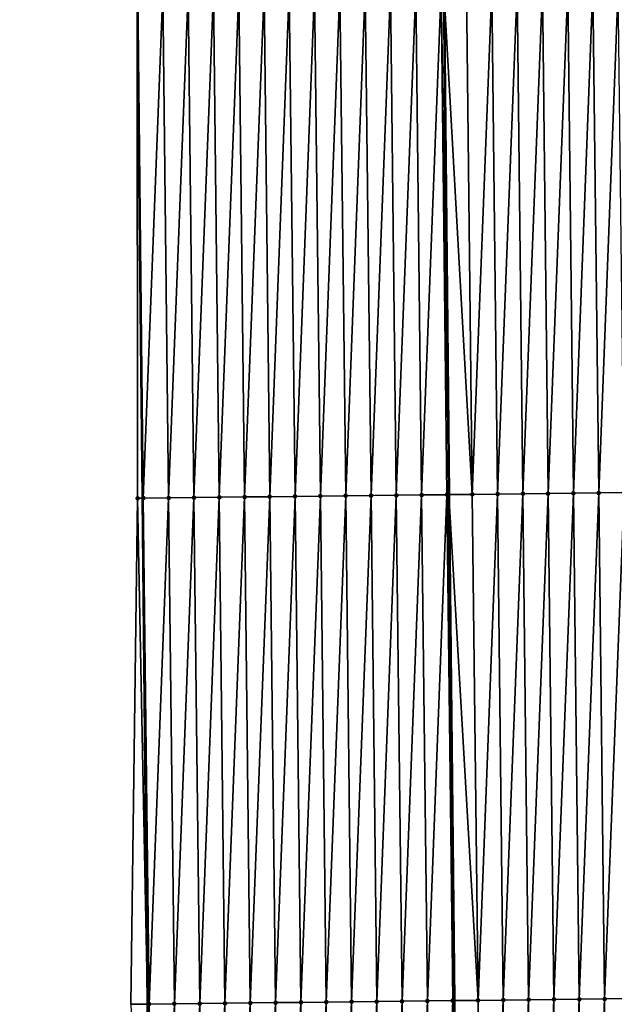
# Model space of a CAD drawing. Header units: feet. Extents: x 2007189 to 2022806, y 818621 to 837694.
# Tile 487 of 656: x 2011327 to 2011350, y 831207 to 831246. Entities that reach past the tile are written whole.
import ezdxf

# ---------------------------------------------------------------- set-up
doc = ezdxf.new("R2010")
doc.units = ezdxf.units.FT
doc.header["$MEASUREMENT"] = 0
for name, color, linetype, lineweight in [('EP_Travel Lane', 172, 'Continuous', 53), ('Road Shots', 141, 'Continuous', 100), ('Road X-Section', 40, 'Continuous', 13), ('STRIPING', 60, 'Continuous', 53)]:
    doc.layers.add(name, color=color, linetype=linetype, lineweight=lineweight)
doc.layers.add('I-77-MM17-21_SB-Surface-Border', color=7, linetype='Continuous')
doc.layers.add('I-77-MM17-21_SB-Surface-TIN', color=7, linetype='Continuous')

msp = doc.modelspace()

# ---------------------------------------------------------------- linework, layer by layer
at = {"layer": 'EP_Travel Lane'}
msp.add_polyline3d([(2011327.944297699, 831586.8183345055, 327.6661161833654), (2011328.126452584, 831566.8205162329, 327.9006960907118), (2011328.308612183, 831546.8221804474, 328.0845052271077), (2011328.490770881, 831526.8239435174, 328.2780125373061), (2011328.672935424, 831506.825064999, 328.4085765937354), (2011328.855096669, 831486.8265484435, 328.5746510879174), (2011329.037259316, 831466.8278780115, 328.7256295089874), (2011329.257153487, 831446.8234530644, 328.8685306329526), (2011329.487656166, 831426.8250284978, 328.9868257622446), (2011329.718158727, 831406.8266142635, 329.108197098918), (2011329.948662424, 831386.8281013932, 329.2004329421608), (2011330.17916594, 831366.8296041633, 329.2973096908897), (2011330.409670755, 831346.8309944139, 329.3610197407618), (2011330.640175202, 831326.8324164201, 329.4341203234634), (2011330.870680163, 831306.8337939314, 329.4940447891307), (2011331.101186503, 831286.8350517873, 329.518729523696), (2011331.331692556, 831266.8363344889, 329.5507077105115), (2011331.538266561, 831246.7981799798, 329.5738523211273), (2011331.737566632, 831226.7991229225, 329.5678796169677), (2011331.936866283, 831206.8001080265, 329.5410662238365), (2011332.136166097, 831186.8010767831, 329.5223725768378)], dxfattribs=at)
at = {"layer": 'I-77-MM17-21_SB-Surface-Border', "color": 3, "linetype": 'Continuous', "lineweight": -3}
msp.add_polyline3d([(2011331.28316584, 831206.7926658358, 329.5259380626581), (2011331.552098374, 831226.7970140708, 329.5622705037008), (2011331.531028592, 831246.798097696, 329.5736259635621), (2011330.554958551, 831266.8288358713, 329.5262219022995), (2011330.383664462, 831286.8281226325, 329.4954712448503), (2011329.143786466, 831306.8171089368, 329.4356292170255), (2011328.931269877, 831326.8159868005, 329.4003579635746), (2011327.946423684, 831346.807201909, 329.2797668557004), (2011328.79595396, 831366.8162801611, 329.2624239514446), (2011328.207614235, 831386.8113098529, 329.1504432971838), (2011328.038348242, 831406.8104033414, 329.0570238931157), (2011327.095540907, 831426.8019215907, 328.9074877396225), (2011328.755736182, 831446.8186129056, 328.8528842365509), (2011328.363323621, 831466.8215155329, 328.70400453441), (2011328.100846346, 831486.8194351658, 328.5511781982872), (2011327.81633686, 831506.8170085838, 328.3840865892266), (2011326.890605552, 831526.8088391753, 328.2269090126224), (2011327.4484215, 831546.8141077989, 328.0616342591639), (2011327.996541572, 831566.8192973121, 327.8972672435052), (2011327.583971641, 831586.8149556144, 327.6567974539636)], dxfattribs=at)
at = {"layer": 'I-77-MM17-21_SB-Surface-TIN', "color": 128, "linetype": 'Continuous', "lineweight": -3}
for points in [[(2011331.531028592, 831246.798097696, 329.5736259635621), (2011331.737566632, 831226.7991229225, 329.5678796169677), (2011331.538266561, 831246.7981799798, 329.5738523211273)], [(2011331.552098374, 831226.7970140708, 329.5622705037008), (2011331.737566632, 831226.7991229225, 329.5678796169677), (2011331.531028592, 831246.798097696, 329.5736259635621)], [(2011331.774556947, 831226.799543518, 329.5689983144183), (2011331.545945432, 831246.7982672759, 329.5740924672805), (2011331.538266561, 831246.7981799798, 329.5738523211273)], [(2011331.774556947, 831226.799543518, 329.5689983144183), (2011331.538266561, 831246.7981799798, 329.5738523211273), (2011331.737566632, 831226.7991229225, 329.5678796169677)], [(2011331.774556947, 831226.799543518, 329.5689983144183), (2011332.545880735, 831246.809642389, 329.6016345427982), (2011331.545945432, 831246.7982672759, 329.5740924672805)], [(2011331.774556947, 831226.799543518, 329.5689983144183), (2011332.774492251, 831226.8109185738, 329.5965712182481), (2011332.545880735, 831246.809642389, 329.6016345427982)], [(2011332.774492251, 831226.8109185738, 329.5965712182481), (2011333.545815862, 831246.821032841, 329.6215572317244), (2011332.545880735, 831246.809642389, 329.6016345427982)], [(2011332.774492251, 831226.8109185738, 329.5965712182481), (2011333.77442739, 831226.8223080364, 329.6169876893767), (2011333.545815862, 831246.821032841, 329.6215572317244)], [(2011333.77442739, 831226.8223080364, 329.6169876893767), (2011334.545750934, 831246.8324281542, 329.6390652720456), (2011333.545815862, 831246.821032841, 329.6215572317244)], [(2011333.77442739, 831226.8223080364, 329.6169876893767), (2011334.77436242, 831226.8337069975, 329.6326860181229), (2011334.545750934, 831246.8324281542, 329.6390652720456)], [(2011334.77436242, 831226.8337069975, 329.6326860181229), (2011335.545685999, 831246.8438241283, 329.6562450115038), (2011334.545750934, 831246.8324281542, 329.6390652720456)], [(2011334.77436242, 831226.8337069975, 329.6326860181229), (2011335.774297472, 831226.8451040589, 329.6493280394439), (2011335.545685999, 831246.8438241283, 329.6562450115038)], [(2011335.774297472, 831226.8451040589, 329.6493280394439), (2011336.545621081, 831246.8552184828, 329.6742292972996), (2011335.545685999, 831246.8438241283, 329.6562450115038)], [(2011335.774297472, 831226.8451040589, 329.6493280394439), (2011336.77423253, 831226.8565005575, 329.6662494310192), (2011336.545621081, 831246.8552184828, 329.6742292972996)], [(2011336.77423253, 831226.8565005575, 329.6662494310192), (2011337.545556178, 831246.8666115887, 329.6928337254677), (2011336.545621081, 831246.8552184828, 329.6742292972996)], [(2011336.77423253, 831226.8565005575, 329.6662494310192), (2011337.774167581, 831226.8678977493, 329.682826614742), (2011337.545556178, 831246.8666115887, 329.6928337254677)], [(2011337.774167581, 831226.8678977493, 329.682826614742), (2011338.545491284, 831246.8780040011, 329.7117826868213), (2011337.545556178, 831246.8666115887, 329.6928337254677)], [(2011337.774167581, 831226.8678977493, 329.682826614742), (2011338.774102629, 831226.8792951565, 329.6992968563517), (2011338.545491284, 831246.8780040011, 329.7117826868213)], [(2011338.774102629, 831226.8792951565, 329.6992968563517), (2011339.545426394, 831246.8893959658, 329.7309540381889), (2011338.545491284, 831246.8780040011, 329.7117826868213)], [(2011338.774102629, 831226.8792951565, 329.6992968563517), (2011339.774037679, 831226.8906923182, 329.7158888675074), (2011339.545426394, 831246.8893959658, 329.7309540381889)], [(2011339.774037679, 831226.8906923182, 329.7158888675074), (2011340.545361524, 831246.9007861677, 329.7510010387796), (2011339.545426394, 831246.8893959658, 329.7309540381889)], [(2011339.774037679, 831226.8906923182, 329.7158888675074), (2011340.773972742, 831226.9020884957, 329.7329699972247), (2011340.545361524, 831246.9007861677, 329.7510010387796)], [(2011340.773972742, 831226.9020884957, 329.7329699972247), (2011341.545296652, 831246.9121766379, 329.7709146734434), (2011340.545361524, 831246.9007861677, 329.7510010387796)], [(2011340.773972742, 831226.9020884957, 329.7329699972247), (2011341.773907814, 831226.9134837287, 329.7505201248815), (2011341.545296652, 831246.9121766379, 329.7709146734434)], [(2011341.773907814, 831226.9134837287, 329.7505201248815), (2011342.545231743, 831246.923570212, 329.7892866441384), (2011341.545296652, 831246.9121766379, 329.7709146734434)], [(2011341.773907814, 831226.9134837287, 329.7505201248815), (2011342.7738429, 831226.9248778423, 329.7686263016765), (2011342.545231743, 831246.923570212, 329.7892866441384)], [(2011342.7738429, 831226.9248778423, 329.7686263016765), (2011343.545166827, 831246.9349645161, 329.807295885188), (2011342.545231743, 831246.923570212, 329.7892866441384)], [(2011342.7738429, 831226.9248778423, 329.7686263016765), (2011343.773777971, 831226.9362732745, 329.7860774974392), (2011343.545166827, 831246.9349645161, 329.807295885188)], [(2011343.545166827, 831246.9349645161, 329.807295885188), (2011343.854010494, 831226.9371877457, 329.7874144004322), (2011343.646231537, 831246.9361158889, 329.8092472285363)], [(2011343.773777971, 831226.9362732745, 329.7860774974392), (2011343.854010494, 831226.9371877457, 329.7874144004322), (2011343.545166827, 831246.9349645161, 329.807295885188)], [(2011344.773713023, 831226.947670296, 329.8027392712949), (2011344.54510194, 831246.9463562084, 329.8266024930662), (2011343.646231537, 831246.9361158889, 329.8092472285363)], [(2011344.773713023, 831226.947670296, 329.8027392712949), (2011343.646231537, 831246.9361158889, 329.8092472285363), (2011343.854010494, 831226.9371877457, 329.7874144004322)], [(2011344.773713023, 831226.947670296, 329.8027392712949), (2011345.545036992, 831246.9577532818, 329.8432362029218), (2011344.54510194, 831246.9463562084, 329.8266024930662)], [(2011344.773713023, 831226.947670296, 329.8027392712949), (2011345.773648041, 831226.9590703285, 329.8179053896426), (2011345.545036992, 831246.9577532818, 329.8432362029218)], [(2011345.773648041, 831226.9590703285, 329.8179053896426), (2011346.544971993, 831246.9691547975, 329.8576632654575), (2011345.545036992, 831246.9577532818, 329.8432362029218)], [(2011345.773648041, 831226.9590703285, 329.8179053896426), (2011346.773583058, 831226.9704704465, 329.8330289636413), (2011346.544971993, 831246.9691547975, 329.8576632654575)], [(2011346.773583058, 831226.9704704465, 329.8330289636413), (2011347.544907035, 831246.98055274, 329.87386517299), (2011346.544971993, 831246.9691547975, 329.8576632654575)], [(2011346.773583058, 831226.9704704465, 329.8330289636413), (2011347.773518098, 831226.9818685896, 329.8491336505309), (2011347.544907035, 831246.98055274, 329.87386517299)], [(2011347.773518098, 831226.9818685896, 329.8491336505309), (2011348.544842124, 831246.9919465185, 329.8921355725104), (2011347.544907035, 831246.98055274, 329.87386517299)], [(2011347.773518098, 831226.9818685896, 329.8491336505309), (2011348.773453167, 831226.9932640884, 329.866551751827), (2011348.544842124, 831246.9919465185, 329.8921355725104)], [(2011348.773453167, 831226.9932640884, 329.866551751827), (2011349.544777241, 831247.0033378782, 329.9116074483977), (2011348.544842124, 831246.9919465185, 329.8921355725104)], [(2011348.773453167, 831226.9932640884, 329.866551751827), (2011349.773388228, 831227.004660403, 329.8835646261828), (2011349.544777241, 831247.0033378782, 329.9116074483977)], [(2011349.773388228, 831227.004660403, 329.8835646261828), (2011350.544712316, 831247.0147329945, 329.9292132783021), (2011349.544777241, 831247.0033378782, 329.9116074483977)], [(2011349.773388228, 831227.004660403, 329.8835646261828), (2011350.773323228, 831227.0160620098, 329.8979487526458), (2011350.544712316, 831247.0147329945, 329.9292132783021)], [(2011341.00258387, 831206.9033985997, 329.7111361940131), (2011341.773907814, 831226.9134837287, 329.7505201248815), (2011340.773972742, 831226.9020884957, 329.7329699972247)], [(2011341.00258387, 831206.9033985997, 329.7111361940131), (2011342.002519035, 831206.9147858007, 329.7326738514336), (2011341.773907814, 831226.9134837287, 329.7505201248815)], [(2011342.002519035, 831206.9147858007, 329.7326738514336), (2011342.7738429, 831226.9248778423, 329.7686263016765), (2011341.773907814, 831226.9134837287, 329.7505201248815)], [(2011342.002519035, 831206.9147858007, 329.7326738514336), (2011343.002454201, 831206.9261729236, 329.754250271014), (2011342.7738429, 831226.9248778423, 329.7686263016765)], [(2011343.002454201, 831206.9261729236, 329.754250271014), (2011343.773777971, 831226.9362732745, 329.7860774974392), (2011342.7738429, 831226.9248778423, 329.7686263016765)], [(2011343.002454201, 831206.9261729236, 329.754250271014), (2011344.002389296, 831206.9375661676, 329.7727860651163), (2011343.773777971, 831226.9362732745, 329.7860774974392)], [(2011343.773777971, 831226.9362732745, 329.7860774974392), (2011344.061789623, 831206.9382431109, 329.7738191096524), (2011343.854010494, 831226.9371877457, 329.7874144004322)], [(2011344.002389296, 831206.9375661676, 329.7727860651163), (2011344.061789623, 831206.9382431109, 329.7738191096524), (2011343.773777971, 831226.9362732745, 329.7860774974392)], [(2011345.002324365, 831206.9489617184, 329.7901761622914), (2011344.773713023, 831226.947670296, 329.8027392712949), (2011343.854010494, 831226.9371877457, 329.7874144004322)], [(2011345.002324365, 831206.9489617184, 329.7901761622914), (2011343.854010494, 831226.9371877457, 329.7874144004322), (2011344.061789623, 831206.9382431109, 329.7738191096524)], [(2011345.002324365, 831206.9489617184, 329.7901761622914), (2011345.773648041, 831226.9590703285, 329.8179053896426), (2011344.773713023, 831226.947670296, 329.8027392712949)], [(2011345.002324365, 831206.9489617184, 329.7901761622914), (2011346.002259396, 831206.9603606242, 329.8058995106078), (2011345.773648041, 831226.9590703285, 329.8179053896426)], [(2011346.002259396, 831206.9603606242, 329.8058995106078), (2011346.773583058, 831226.9704704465, 329.8330289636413), (2011345.773648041, 831226.9590703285, 329.8179053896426)], [(2011346.002259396, 831206.9603606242, 329.8058995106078), (2011347.00219437, 831206.9717644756, 329.819166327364), (2011346.773583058, 831226.9704704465, 329.8330289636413)], [(2011347.00219437, 831206.9717644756, 329.819166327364), (2011347.773518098, 831226.9818685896, 329.8491336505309), (2011346.773583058, 831226.9704704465, 329.8330289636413)], [(2011347.00219437, 831206.9717644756, 329.819166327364), (2011348.002129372, 831206.9831659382, 329.8336197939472), (2011347.773518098, 831226.9818685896, 329.8491336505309)], [(2011348.002129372, 831206.9831659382, 329.8336197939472), (2011348.773453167, 831226.9932640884, 329.866551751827), (2011347.773518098, 831226.9818685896, 329.8491336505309)], [(2011348.002129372, 831206.9831659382, 329.8336197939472), (2011349.002064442, 831206.9945614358, 329.851036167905), (2011348.773453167, 831226.9932640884, 329.866551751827)], [(2011349.002064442, 831206.9945614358, 329.851036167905), (2011349.773388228, 831227.004660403, 329.8835646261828), (2011348.773453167, 831226.9932640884, 329.866551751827)], [(2011349.002064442, 831206.9945614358, 329.851036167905), (2011350.001999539, 831207.0059545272, 329.8696478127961), (2011349.773388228, 831227.004660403, 329.8835646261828)], [(2011350.001999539, 831207.0059545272, 329.8696478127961), (2011350.773323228, 831227.0160620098, 329.8979487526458), (2011349.773388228, 831227.004660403, 329.8835646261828)], [(2011350.001999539, 831207.0059545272, 329.8696478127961), (2011351.001934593, 831207.0173513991, 329.8863816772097), (2011350.773323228, 831227.0160620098, 329.8979487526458)], [(2011331.28316584, 831206.7926658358, 329.5259380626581), (2011331.936866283, 831206.8001080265, 329.5410662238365), (2011331.552098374, 831226.7970140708, 329.5622705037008)], [(2011331.552098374, 831226.7970140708, 329.5622705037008), (2011331.936866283, 831206.8001080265, 329.5410662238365), (2011331.737566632, 831226.7991229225, 329.5678796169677)], [(2011332.00316797, 831206.800862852, 329.5426006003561), (2011331.774556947, 831226.799543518, 329.5689983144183), (2011331.737566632, 831226.7991229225, 329.5678796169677)], [(2011332.00316797, 831206.800862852, 329.5426006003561), (2011331.737566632, 831226.7991229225, 329.5678796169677), (2011331.936866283, 831206.8001080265, 329.5410662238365)], [(2011332.00316797, 831206.800862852, 329.5426006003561), (2011332.774492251, 831226.8109185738, 329.5965712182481), (2011331.774556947, 831226.799543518, 329.5689983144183)], [(2011332.00316797, 831206.800862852, 329.5426006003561), (2011333.003103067, 831206.8122560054, 329.5611815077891), (2011332.774492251, 831226.8109185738, 329.5965712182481)], [(2011333.003103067, 831206.8122560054, 329.5611815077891), (2011333.77442739, 831226.8223080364, 329.6169876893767), (2011332.774492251, 831226.8109185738, 329.5965712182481)], [(2011333.003103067, 831206.8122560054, 329.5611815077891), (2011334.003038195, 831206.8236463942, 329.5811356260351), (2011333.77442739, 831226.8223080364, 329.6169876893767)], [(2011334.003038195, 831206.8236463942, 329.5811356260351), (2011334.77436242, 831226.8337069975, 329.6326860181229), (2011333.77442739, 831226.8223080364, 329.6169876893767)], [(2011334.003038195, 831206.8236463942, 329.5811356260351), (2011335.002973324, 831206.8350367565, 329.6011028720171), (2011334.77436242, 831226.8337069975, 329.6326860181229)], [(2011335.002973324, 831206.8350367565, 329.6011028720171), (2011335.774297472, 831226.8451040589, 329.6493280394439), (2011334.77436242, 831226.8337069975, 329.6326860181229)], [(2011335.002973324, 831206.8350367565, 329.6011028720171), (2011336.002908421, 831206.8464298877, 329.6196947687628), (2011335.774297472, 831226.8451040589, 329.6493280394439)], [(2011336.002908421, 831206.8464298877, 329.6196947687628), (2011336.77423253, 831226.8565005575, 329.6662494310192), (2011335.774297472, 831226.8451040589, 329.6493280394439)], [(2011336.002908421, 831206.8464298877, 329.6196947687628), (2011337.002843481, 831206.8578262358, 329.6366886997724), (2011336.77423253, 831226.8565005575, 329.6662494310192)], [(2011337.002843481, 831206.8578262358, 329.6366886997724), (2011337.774167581, 831226.8678977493, 329.682826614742), (2011336.77423253, 831226.8565005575, 329.6662494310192)], [(2011337.002843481, 831206.8578262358, 329.6366886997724), (2011338.002778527, 831206.8692238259, 329.65306573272), (2011337.774167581, 831226.8678977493, 329.682826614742)], [(2011338.002778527, 831206.8692238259, 329.65306573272), (2011338.774102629, 831226.8792951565, 329.6992968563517), (2011337.774167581, 831226.8678977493, 329.682826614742)], [(2011338.002778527, 831206.8692238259, 329.65306573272), (2011339.002713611, 831206.8806180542, 329.6711126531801), (2011338.774102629, 831226.8792951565, 329.6992968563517)], [(2011339.002713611, 831206.8806180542, 329.6711126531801), (2011339.774037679, 831226.8906923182, 329.7158888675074), (2011338.774102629, 831226.8792951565, 329.6992968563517)], [(2011339.002713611, 831206.8806180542, 329.6711126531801), (2011340.002648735, 831206.892008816, 329.6908814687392), (2011339.774037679, 831226.8906923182, 329.7158888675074)], [(2011340.002648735, 831206.892008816, 329.6908814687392), (2011340.773972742, 831226.9020884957, 329.7329699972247), (2011339.774037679, 831226.8906923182, 329.7158888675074)], [(2011340.002648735, 831206.892008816, 329.6908814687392), (2011341.00258387, 831206.9033985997, 329.7111361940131), (2011340.773972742, 831226.9020884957, 329.7329699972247)], [(2011331.28316584, 831206.7926658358, 329.5259380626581), (2011332.136166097, 831186.8010767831, 329.5223725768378), (2011331.936866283, 831206.8001080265, 329.5410662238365)], [(2011332.231779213, 831186.8021630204, 329.52572268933), (2011332.00316797, 831206.800862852, 329.5426006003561), (2011331.936866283, 831206.8001080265, 329.5410662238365)], [(2011332.231779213, 831186.8021630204, 329.52572268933), (2011331.936866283, 831206.8001080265, 329.5410662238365), (2011332.136166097, 831186.8010767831, 329.5223725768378)], [(2011332.231779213, 831186.8021630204, 329.52572268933), (2011333.003103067, 831206.8122560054, 329.5611815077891), (2011332.00316797, 831206.800862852, 329.5426006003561)], [(2011332.231779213, 831186.8021630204, 329.52572268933), (2011333.231714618, 831186.8135291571, 329.5577213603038), (2011333.003103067, 831206.8122560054, 329.5611815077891)], [(2011333.231714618, 831186.8135291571, 329.5577213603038), (2011334.003038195, 831206.8236463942, 329.5811356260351), (2011333.003103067, 831206.8122560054, 329.5611815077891)], [(2011333.231714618, 831186.8135291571, 329.5577213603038), (2011334.231649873, 831186.8249084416, 329.5831890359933), (2011334.003038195, 831206.8236463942, 329.5811356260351)], [(2011334.231649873, 831186.8249084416, 329.5831890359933), (2011335.002973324, 831206.8350367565, 329.6011028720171), (2011334.003038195, 831206.8236463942, 329.5811356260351)], [(2011334.231649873, 831186.8249084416, 329.5831890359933), (2011335.231584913, 831186.8363065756, 329.5992935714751), (2011335.002973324, 831206.8350367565, 329.6011028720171)], [(2011335.231584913, 831186.8363065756, 329.5992935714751), (2011336.002908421, 831206.8464298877, 329.6196947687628), (2011335.002973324, 831206.8350367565, 329.6011028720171)], [(2011335.231584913, 831186.8363065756, 329.5992935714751), (2011336.231519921, 831186.8477074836, 329.6140201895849), (2011336.002908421, 831206.8464298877, 329.6196947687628)], [(2011336.231519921, 831186.8477074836, 329.6140201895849), (2011337.002843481, 831206.8578262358, 329.6366886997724), (2011336.002908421, 831206.8464298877, 329.6196947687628)], [(2011336.231519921, 831186.8477074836, 329.6140201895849), (2011337.231454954, 831186.8591062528, 329.6298091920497), (2011337.002843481, 831206.8578262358, 329.6366886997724)], [(2011337.231454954, 831186.8591062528, 329.6298091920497), (2011338.002778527, 831206.8692238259, 329.65306573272), (2011337.002843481, 831206.8578262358, 329.6366886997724)], [(2011337.231454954, 831186.8591062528, 329.6298091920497), (2011338.231389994, 831186.8705043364, 329.6459387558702), (2011338.002778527, 831206.8692238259, 329.65306573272)], [(2011338.231389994, 831186.8705043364, 329.6459387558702), (2011339.002713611, 831206.8806180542, 329.6711126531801), (2011338.002778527, 831206.8692238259, 329.65306573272)], [(2011338.231389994, 831186.8705043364, 329.6459387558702), (2011339.231325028, 831186.8819030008, 329.6617798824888), (2011339.002713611, 831206.8806180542, 329.6711126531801)], [(2011339.231325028, 831186.8819030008, 329.6617798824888), (2011340.002648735, 831206.892008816, 329.6908814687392), (2011339.002713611, 831206.8806180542, 329.6711126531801)], [(2011339.231325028, 831186.8819030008, 329.6617798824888), (2011340.23126008, 831186.8932999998, 329.6784481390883), (2011340.002648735, 831206.892008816, 329.6908814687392)], [(2011340.23126008, 831186.8932999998, 329.6784481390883), (2011341.00258387, 831206.9033985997, 329.7111361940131), (2011340.002648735, 831206.892008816, 329.6908814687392)], [(2011340.23126008, 831186.8932999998, 329.6784481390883), (2011341.231195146, 831186.904695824, 329.6956999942), (2011341.00258387, 831206.9033985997, 329.7111361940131)], [(2011341.231195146, 831186.904695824, 329.6956999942), (2011342.002519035, 831206.9147858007, 329.7326738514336), (2011341.00258387, 831206.9033985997, 329.7111361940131)], [(2011341.231195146, 831186.904695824, 329.6956999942), (2011342.231130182, 831186.9160943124, 329.7116284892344), (2011342.002519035, 831206.9147858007, 329.7326738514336)], [(2011342.231130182, 831186.9160943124, 329.7116284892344), (2011343.002454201, 831206.9261729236, 329.754250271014), (2011342.002519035, 831206.9147858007, 329.7326738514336)], [(2011342.231130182, 831186.9160943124, 329.7116284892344), (2011343.231065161, 831186.9274977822, 329.725082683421), (2011343.002454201, 831206.9261729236, 329.754250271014)], [(2011343.231065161, 831186.9274977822, 329.725082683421), (2011344.002389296, 831206.9375661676, 329.7727860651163), (2011343.002454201, 831206.9261729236, 329.754250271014)], [(2011343.231065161, 831186.9274977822, 329.725082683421), (2011344.231000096, 831186.9389050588, 329.7366457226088), (2011344.002389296, 831206.9375661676, 329.7727860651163)], [(2011344.002389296, 831206.9375661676, 329.7727860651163), (2011344.26956827, 831186.9393448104, 329.737208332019), (2011344.061789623, 831206.9382431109, 329.7738191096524)], [(2011344.231000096, 831186.9389050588, 329.7366457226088), (2011344.26956827, 831186.9393448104, 329.737208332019), (2011344.002389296, 831206.9375661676, 329.7727860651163)], [(2011345.2309351, 831186.950306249, 329.7512321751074), (2011345.002324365, 831206.9489617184, 329.7901761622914), (2011344.061789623, 831206.9382431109, 329.7738191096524)], [(2011345.2309351, 831186.950306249, 329.7512321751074), (2011344.061789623, 831206.9382431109, 329.7738191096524), (2011344.26956827, 831186.9393448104, 329.737208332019)], [(2011345.2309351, 831186.950306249, 329.7512321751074), (2011346.002259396, 831206.9603606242, 329.8058995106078), (2011345.002324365, 831206.9489617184, 329.7901761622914)], [(2011345.2309351, 831186.950306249, 329.7512321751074), (2011346.230870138, 831186.9617045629, 329.7672473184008), (2011346.002259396, 831206.9603606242, 329.8058995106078)], [(2011346.230870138, 831186.9617045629, 329.7672473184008), (2011347.00219437, 831206.9717644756, 329.819166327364), (2011346.002259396, 831206.9603606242, 329.8058995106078)], [(2011346.230870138, 831186.9617045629, 329.7672473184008), (2011347.230805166, 831186.973103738, 329.7828346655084), (2011347.00219437, 831206.9717644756, 329.819166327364)], [(2011347.230805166, 831186.973103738, 329.7828346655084), (2011348.002129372, 831206.9831659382, 329.8336197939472), (2011347.00219437, 831206.9717644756, 329.819166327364)], [(2011347.230805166, 831186.973103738, 329.7828346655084), (2011348.230740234, 831186.9844993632, 329.8001854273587), (2011348.002129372, 831206.9831659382, 329.8336197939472)], [(2011348.230740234, 831186.9844993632, 329.8001854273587), (2011349.002064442, 831206.9945614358, 329.851036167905), (2011348.002129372, 831206.9831659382, 329.8336197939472)], [(2011348.230740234, 831186.9844993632, 329.8001854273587), (2011349.230675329, 831186.9958926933, 329.8186762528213), (2011349.002064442, 831206.9945614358, 329.851036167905)], [(2011349.230675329, 831186.9958926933, 329.8186762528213), (2011350.001999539, 831207.0059545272, 329.8696478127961), (2011349.002064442, 831206.9945614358, 329.851036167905)], [(2011349.230675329, 831186.9958926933, 329.8186762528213), (2011350.230610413, 831187.0072869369, 329.8367132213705), (2011350.001999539, 831207.0059545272, 329.8696478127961)], [(2011350.230610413, 831187.0072869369, 329.8367132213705), (2011351.001934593, 831207.0173513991, 329.8863816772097), (2011350.001999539, 831207.0059545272, 329.8696478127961)], [(2011350.230610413, 831187.0072869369, 329.8367132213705), (2011351.230545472, 831187.018683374, 329.8536606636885), (2011351.001934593, 831207.0173513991, 329.8863816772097)]]:
    msp.add_3dface(points, dxfattribs=at)
at = {"layer": 'Road Shots', "lineweight": 100}
for p in [(2011341.773907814, 831226.9134837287, 329.7505201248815), (2011342.7738429, 831226.9248778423, 329.7686263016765), (2011343.773777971, 831226.9362732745, 329.7860774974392), (2011344.773713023, 831226.947670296, 329.8027392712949), (2011345.773648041, 831226.9590703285, 329.8179053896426), (2011346.773583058, 831226.9704704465, 329.8330289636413), (2011347.773518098, 831226.9818685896, 329.8491336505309), (2011348.773453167, 831226.9932640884, 329.866551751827), (2011349.773388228, 831227.004660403, 329.8835646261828), (2011331.552098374, 831226.7970140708, 329.5622705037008), (2011331.774556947, 831226.799543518, 329.5689983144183), (2011332.774492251, 831226.8109185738, 329.5965712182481), (2011333.77442739, 831226.8223080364, 329.6169876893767), (2011334.77436242, 831226.8337069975, 329.6326860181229), (2011335.774297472, 831226.8451040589, 329.6493280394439), (2011336.77423253, 831226.8565005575, 329.6662494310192), (2011337.774167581, 831226.8678977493, 329.682826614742), (2011338.774102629, 831226.8792951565, 329.6992968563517), (2011339.774037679, 831226.8906923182, 329.7158888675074), (2011340.773972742, 831226.9020884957, 329.7329699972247), (2011332.00316797, 831206.800862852, 329.5426006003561), (2011333.003103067, 831206.8122560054, 329.5611815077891), (2011334.003038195, 831206.8236463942, 329.5811356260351), (2011335.002973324, 831206.8350367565, 329.6011028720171), (2011336.002908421, 831206.8464298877, 329.6196947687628), (2011337.002843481, 831206.8578262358, 329.6366886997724), (2011338.002778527, 831206.8692238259, 329.65306573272), (2011339.002713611, 831206.8806180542, 329.6711126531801), (2011340.002648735, 831206.892008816, 329.6908814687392), (2011341.00258387, 831206.9033985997, 329.7111361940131), (2011342.002519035, 831206.9147858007, 329.7326738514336), (2011343.002454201, 831206.9261729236, 329.754250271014), (2011344.002389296, 831206.9375661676, 329.7727860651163), (2011345.002324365, 831206.9489617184, 329.7901761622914), (2011346.002259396, 831206.9603606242, 329.8058995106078), (2011347.00219437, 831206.9717644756, 329.819166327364), (2011348.002129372, 831206.9831659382, 329.8336197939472), (2011349.002064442, 831206.9945614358, 329.851036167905), (2011350.001999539, 831207.0059545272, 329.8696478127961)]:
    msp.add_point(p, dxfattribs=at)
at = {"layer": 'Road X-Section', "extrusion": (-0.01143054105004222, 0.9999326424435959, 0.002013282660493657), "elevation": 808180.8632387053, "flags": 128}
msp.add_lwpolyline([(-2020743.763484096, -1297.430788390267), (-2020742.763484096, -1297.3959752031), (-2020741.763484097, -1297.362379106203), (-2020740.763484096, -1297.325714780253), (-2020739.763484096, -1297.293432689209), (-2020738.763484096, -1297.267108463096), (-2020737.763484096, -1297.245580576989), (-2020736.763484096, -1297.232401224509), (-2020735.763484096, -1297.216588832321), (-2020734.763484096, -1297.209572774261), (-2020733.763484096, -1297.202265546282), (-2020732.763484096, -1297.196606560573), (-2020731.763484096, -1297.19187216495), (-2020730.763484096, -1297.183439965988), (-2020729.763484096, -1297.17563160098), (-2020728.763484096, -1297.166073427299), (-2020727.763484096, -1297.154554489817), (-2020726.763484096, -1297.14328463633), (-2020725.763484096, -1297.135845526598), (-2020725.519106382, -1297.13537582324), (-2020725.434439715, -1297.135472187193), (-2020724.763484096, -1297.140331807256), (-2020724.653106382, -1297.141696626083), (-2020723.763484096, -1297.155338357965), (-2020722.763484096, -1297.17212576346), (-2020721.763484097, -1297.187501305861), (-2020720.763484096, -1297.201198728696), (-2020719.763484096, -1297.21558288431), (-2020718.763484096, -1297.232595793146), (-2020717.763484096, -1297.250013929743), (-2020716.763484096, -1297.26611864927), (-2020715.763484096, -1297.28124225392), (-2020714.763484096, -1297.296408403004), (-2020713.763484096, -1297.313070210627), (-2020712.763484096, -1297.330521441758), (-2020711.763484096, -1297.348627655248), (-2020710.763484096, -1297.366177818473), (-2020709.763484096, -1297.383258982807), (-2020708.763484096, -1297.39985102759), (-2020707.763484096, -1297.416321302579), (-2020706.763484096, -1297.432898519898), (-2020705.763484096, -1297.449819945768), (-2020704.763484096, -1297.466462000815), (-2020703.763484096, -1297.482160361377), (-2020702.763484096, -1297.502576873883), (-2020701.763484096, -1297.530149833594), (-2020701.541011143, -1297.536877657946)], dxfattribs=at)
at = {"layer": 'Road X-Section', "extrusion": (-0.01143053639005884, 0.9999326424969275, 0.002013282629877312), "elevation": 808160.8726559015, "flags": 128}
msp.add_lwpolyline([(-2020743.759717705, -1297.418148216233), (-2020742.759717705, -1297.382229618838), (-2020741.759717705, -1297.350375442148), (-2020740.759717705, -1297.312576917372), (-2020739.759717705, -1297.285497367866), (-2020738.759717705, -1297.259591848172), (-2020737.759717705, -1297.230768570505), (-2020736.759717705, -1297.214713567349), (-2020735.759717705, -1297.202659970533), (-2020734.759717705, -1297.194886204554), (-2020733.759717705, -1297.184053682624), (-2020732.759717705, -1297.174883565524), (-2020731.759717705, -1297.167966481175), (-2020730.759717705, -1297.159264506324), (-2020729.759717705, -1297.152034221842), (-2020728.759717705, -1297.139349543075), (-2020727.759717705, -1297.128624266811), (-2020726.759717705, -1297.113832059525), (-2020725.759717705, -1297.10661712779), (-2020725.278526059, -1297.105281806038), (-2020725.278526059, -1297.105281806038), (-2020724.759717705, -1297.10859956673), (-2020724.576049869, -1297.110895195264), (-2020723.759717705, -1297.123912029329), (-2020722.759717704, -1297.139487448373), (-2020721.759717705, -1297.156533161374), (-2020720.759717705, -1297.172494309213), (-2020719.759717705, -1297.18922820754), (-2020718.759717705, -1297.207839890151), (-2020717.759717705, -1297.225256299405), (-2020716.759717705, -1297.239709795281), (-2020715.759717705, -1297.252976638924), (-2020714.759717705, -1297.268700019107), (-2020713.759717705, -1297.286090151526), (-2020712.759717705, -1297.304625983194), (-2020711.759717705, -1297.326202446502), (-2020710.759717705, -1297.347740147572), (-2020709.759717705, -1297.367994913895), (-2020708.759717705, -1297.387763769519), (-2020707.759717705, -1297.405810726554), (-2020706.759717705, -1297.422187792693), (-2020705.759717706, -1297.439181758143), (-2020704.759717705, -1297.457773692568), (-2020703.759717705, -1297.477740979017), (-2020702.759717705, -1297.497695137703), (-2020701.759717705, -1297.516276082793), (-2020701.039668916, -1297.532938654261)], dxfattribs=at)
at = {"layer": 'STRIPING'}
msp.add_polyline3d([(2011340.332675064, 831586.9338785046, 327.9251215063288), (2011340.521432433, 831566.9356548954, 328.1140361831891), (2011340.710189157, 831546.9374995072, 328.3096437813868), (2011340.898944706, 831526.9394688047, 328.5174837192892), (2011341.087703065, 831506.941140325, 328.6961100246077), (2011341.276463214, 831486.9426221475, 328.8561258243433), (2011341.465223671, 831466.9440714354, 329.0129498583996), (2011341.66098343, 831446.9427648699, 329.1312622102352), (2011341.858705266, 831426.9440762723, 329.2639787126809), (2011342.056428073, 831406.9452893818, 329.3677361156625), (2011342.254151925, 831386.9463968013, 329.440313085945), (2011342.451874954, 831366.9475874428, 329.5374343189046), (2011342.649598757, 831346.9486999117, 329.6115132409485), (2011342.847323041, 831326.9497635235, 329.6712046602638), (2011343.045048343, 831306.9507243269, 329.7005651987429), (2011343.242772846, 831286.9517658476, 329.7537314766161), (2011343.440498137, 831266.95272777, 329.783421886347), (2011343.646231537, 831246.9361158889, 329.8092472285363), (2011343.854010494, 831226.9371877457, 329.7874144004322), (2011344.061789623, 831206.9382431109, 329.7738191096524), (2011344.26956827, 831186.9393448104, 329.737208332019)], dxfattribs=at)

doc.saveas('drawing.dxf')
